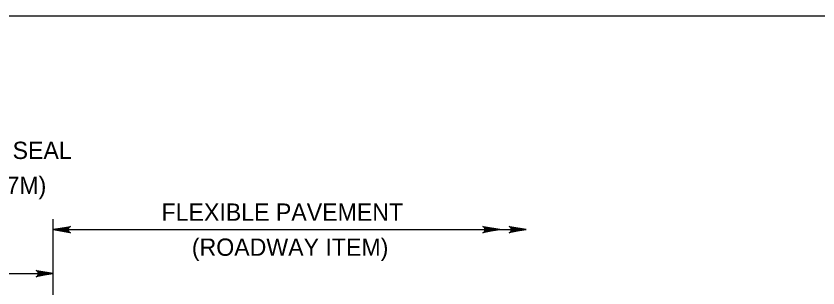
# Model space of a CAD drawing. Extents: x 636530 to 644067, y 294168 to 299122.
# Drawn here: x 640977.2 to 641116.3, y 296482.4 to 296529.5 of the extents above; entities that cross this region are included whole.
import ezdxf

# ---------------------------------------------------------------- set-up
doc = ezdxf.new("R2010")
doc.units = 0
doc.layers.add('1', color=7, linetype='Continuous')

msp = doc.modelspace()

# ---------------------------------------------------------------- linework, layer by layer
at = {"layer": '1'}
for p, q in [((641514.78, 296529.48), (640728.78, 296529.48)), ((640983.6, 296464.22), (640983.6, 296494.29)), ((640983.6, 296492.46), (641065.68, 296492.46)), ((640831.2, 296484.84), (640983.6, 296484.84))]:
    msp.add_line(p, q, dxfattribs=at)
for points in [[(640983.6, 296492.46), (640986.59, 296493.02), (640986.47, 296492.94), (640986.36, 296492.86), (640986.3, 296492.76), (640986.24, 296492.66), (640986.22, 296492.56), (640986.2, 296492.46), (640986.22, 296492.36), (640986.24, 296492.26), (640986.3, 296492.16), (640986.36, 296492.06), (640986.47, 296491.98), (640986.59, 296491.9), (640983.6, 296492.46), (640986.47, 296491.98), (640986.36, 296492.06), (640983.6, 296492.46), (640986.3, 296492.16), (640986.24, 296492.26), (640983.6, 296492.46), (640986.22, 296492.36), (640986.2, 296492.46), (640983.6, 296492.46), (640986.22, 296492.56), (640986.24, 296492.66), (640983.6, 296492.46), (640986.3, 296492.76), (640986.36, 296492.86), (640983.6, 296492.46), (640986.47, 296492.94)], [(641061.11, 296492.46), (641058.13, 296491.9), (641058.24, 296491.98), (641058.36, 296492.06), (641058.41, 296492.16), (641058.47, 296492.26), (641058.49, 296492.36), (641058.51, 296492.46), (641058.49, 296492.56), (641058.47, 296492.66), (641058.41, 296492.76), (641058.36, 296492.86), (641058.24, 296492.94), (641058.13, 296493.02), (641061.11, 296492.46), (641058.24, 296492.94), (641058.36, 296492.86), (641061.11, 296492.46), (641058.41, 296492.76), (641058.47, 296492.66), (641061.11, 296492.46), (641058.49, 296492.56), (641058.51, 296492.46), (641061.11, 296492.46), (641058.49, 296492.36), (641058.47, 296492.26), (641061.11, 296492.46), (641058.41, 296492.16), (641058.36, 296492.06), (641061.11, 296492.46), (641058.24, 296491.98)], [(641065.68, 296492.46), (641062.7, 296491.9), (641062.81, 296491.98), (641062.93, 296492.06), (641062.99, 296492.16), (641063.05, 296492.26), (641063.06, 296492.36), (641063.08, 296492.46), (641063.06, 296492.56), (641063.05, 296492.66), (641062.99, 296492.76), (641062.93, 296492.86), (641062.81, 296492.94), (641062.7, 296493.02), (641065.68, 296492.46), (641062.81, 296492.94), (641062.93, 296492.86), (641065.68, 296492.46), (641062.99, 296492.76), (641063.05, 296492.66), (641065.68, 296492.46), (641063.06, 296492.56), (641063.08, 296492.46), (641065.68, 296492.46), (641063.06, 296492.36), (641063.05, 296492.26), (641065.68, 296492.46), (641062.99, 296492.16), (641062.93, 296492.06), (641065.68, 296492.46), (641062.81, 296491.98)], [(640983.6, 296484.84), (640980.62, 296484.28), (640980.74, 296484.36), (640980.85, 296484.44), (640980.91, 296484.54), (640980.97, 296484.64), (640980.99, 296484.74), (640981, 296484.84), (640980.99, 296484.94), (640980.97, 296485.04), (640980.91, 296485.14), (640980.85, 296485.24), (640980.74, 296485.32), (640980.62, 296485.4), (640983.6, 296484.84), (640980.74, 296485.32), (640980.85, 296485.24), (640983.6, 296484.84), (640980.91, 296485.14), (640980.97, 296485.04), (640983.6, 296484.84), (640980.99, 296484.94), (640981, 296484.84), (640983.6, 296484.84), (640980.99, 296484.74), (640980.97, 296484.64), (640983.6, 296484.84), (640980.91, 296484.54), (640980.85, 296484.44), (640983.6, 296484.84), (640980.74, 296484.36)]]:
    msp.add_lwpolyline(points, dxfattribs=at)

# ---------------------------------------------------------------- texts
for s, p in [('NEOPRENE STRIP SEAL', (640940, 296504.7)), ('DAM (SEE BC-767M)', (640943.62, 296498.63)), ('FLEXIBLE PAVEMENT', (641002.4, 296493.99)), ('(ROADWAY ITEM)', (641007.66, 296487.92))]:
    msp.add_text(s, height=3, dxfattribs=at).set_placement(p)

doc.saveas('drawing.dxf')
